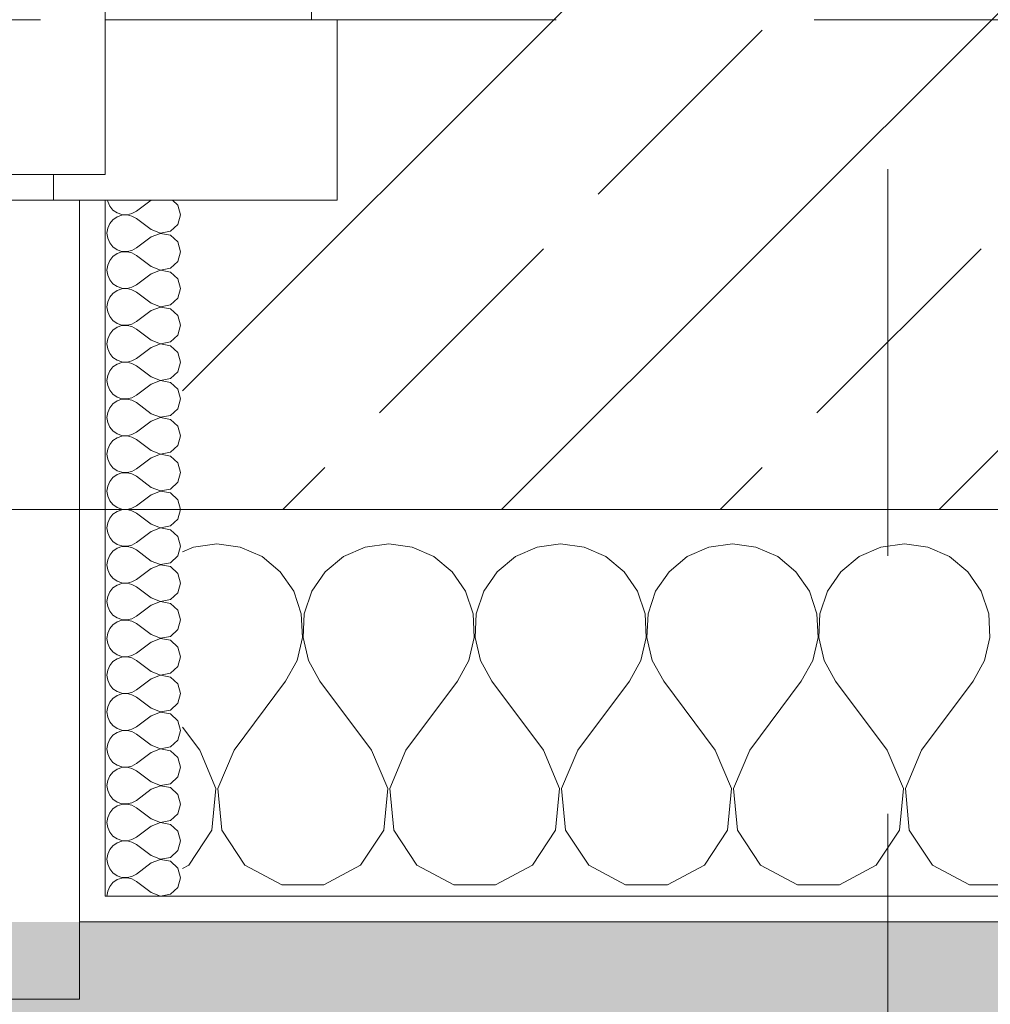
# Model space of a CAD drawing. Header units: metres. Extents: x -3.6 to 90.7, y -11.1 to 18.
# Tile 397 of 656: x 46.657 to 47.033, y -0.187 to 0.195. Entities that reach past the tile are written whole.
import ezdxf

# ---------------------------------------------------------------- set-up
doc = ezdxf.new("R2010")
doc.units = ezdxf.units.M
doc.header["$MEASUREMENT"] = 0
for name, pattern in [('Schnittlinie', [0.3, 0.15, -0.075, 0, -0.075]), ('Strichlinie eng', [0.115, 0.075, -0.04]), ('Untersicht', [0.1, 0.075, -0.025])]:
    doc.linetypes.add(name, pattern=pattern)
for name, color, linetype in [('152 - Bemaßung_ Beschriftung.Ausbau', 7, 'Continuous'), ('203 - Marker.Schnitt - Ausbaudetail SA', 7, 'Continuous'), ('302 - Elemente.Schraffur', 7, 'Continuous'), ('603 - Struktur.Bodenplatte_ Decke Roh', 7, 'Continuous'), ('604 - Struktur.Wand Aussen', 7, 'Continuous'), ('Neubau_653 - Abdeckung.TB Verkofferung', 7, 'Continuous')]:
    doc.layers.add(name, color=color, linetype=linetype)
doc.styles.add('ERSTELLTER_STIL_2', font='txt')
doc.dimstyles.new('ERSTELLTER_STIL__1', dxfattribs={"dimtxt": 0.1, "dimasz": 0.0532, "dimexe": 0.18, "dimexo": 0.0625, "dimgap": 0, "dimtad": 1, "dimzin": 0, "dimdsep": 46, "dimtxsty": 'ERSTELLTER_STIL_2', "dimblk": 'ARROWHEAD_2', "dimblk1": 'ARROWHEAD_2', "dimblk2": 'ARROWHEAD_2', "dimcen": 0.09, "dimse1": 1, "dimse2": 1, "dimclrd": 7, "dimclre": 7, "dimclrt": 7, "dimazin": 0, "dimtfac": 1, "dimtdec": 4, "dimtmove": 0, "dimatfit": 3, "dimfxl": 1, "dimtolj": 1, "dimtzin": 0, "dimarcsym": 0})
doc.dimstyles.new('ERSTELLTER_STIL__2', dxfattribs={"dimtxt": 0.1, "dimasz": 0.0532, "dimexe": 0.18, "dimexo": 0.0625, "dimgap": 0, "dimtad": 1, "dimzin": 0, "dimdsep": 46, "dimtxsty": 'ERSTELLTER_STIL_2', "dimblk": 'ARROWHEAD_2', "dimblk1": 'ARROWHEAD_2', "dimblk2": 'ARROWHEAD_2', "dimcen": 0.09, "dimse1": 1, "dimse2": 1, "dimclrd": 7, "dimclre": 7, "dimclrt": 7, "dimazin": 0, "dimtfac": 1, "dimtdec": 4, "dimtmove": 2, "dimatfit": 3, "dimfxl": 1, "dimtolj": 1, "dimtzin": 0, "dimarcsym": 0})
doc.dimstyles.new('ERSTELLTER_STIL__3', dxfattribs={"dimtxt": 0.1, "dimasz": 0.0532, "dimexe": 0.18, "dimexo": 0.0625, "dimgap": 0, "dimtad": 1, "dimtih": 1, "dimtoh": 1, "dimzin": 0, "dimdsep": 46, "dimtxsty": 'ERSTELLTER_STIL_2', "dimblk": 'ARROWHEAD_2', "dimblk1": 'ARROWHEAD_2', "dimblk2": 'ARROWHEAD_2', "dimcen": 0.09, "dimse1": 1, "dimse2": 1, "dimclrd": 7, "dimclre": 7, "dimclrt": 7, "dimazin": 0, "dimtfac": 1, "dimtdec": 4, "dimtmove": 0, "dimatfit": 3, "dimfxl": 1, "dimtolj": 1, "dimtzin": 0, "dimarcsym": 0})
pattern_1 = [(0, (0, 0), (0, 0.08660254), [0, -0.05]), (0, (0.025, 0.0433), (0, 0.08660254), [0, -0.05])]

# ---------------------------------------------------------------- blocks, each defined once
blk = doc.blocks.new('*X85')
at = {"layer": '604 - Struktur.Wand Aussen', "color": 7, "linetype": 'Continuous', "lineweight": 5}
for p, q in [((46.72422, -0.0096), (46.72, -0.01146)), ((46.73333, -0.00833), (46.72422, -0.0096)), ((46.74244, -0.0096), (46.73333, -0.00833)), ((46.75086, -0.01331), (46.74244, -0.0096)), ((46.79089, -0.0096), (46.78248, -0.01331)), ((46.8, -0.00833), (46.79089, -0.0096)), ((46.80911, -0.0096), (46.8, -0.00833)), ((46.81752, -0.01331), (46.80911, -0.0096)), ((46.85756, -0.0096), (46.84914, -0.01331)), ((46.86667, -0.00833), (46.85756, -0.0096)), ((46.87578, -0.0096), (46.86667, -0.00833)), ((46.88419, -0.01331), (46.87578, -0.0096)), ((46.92422, -0.0096), (46.91581, -0.01331)), ((46.93333, -0.00833), (46.92422, -0.0096)), ((46.94244, -0.0096), (46.93333, -0.00833)), ((46.95086, -0.01331), (46.94244, -0.0096)), ((46.99089, -0.0096), (46.98248, -0.01331)), ((47, -0.00833), (46.99089, -0.0096)), ((47.00911, -0.0096), (47, -0.00833)), ((47.01752, -0.01331), (47.00911, -0.0096)), ((46.75794, -0.01918), (46.75086, -0.01331)), ((46.78248, -0.01331), (46.77539, -0.01918)), ((46.82461, -0.01918), (46.81752, -0.01331)), ((46.84914, -0.01331), (46.84206, -0.01918)), ((46.89127, -0.01918), (46.88419, -0.01331)), ((46.91581, -0.01331), (46.90873, -0.01918)), ((46.95794, -0.01918), (46.95086, -0.01331)), ((46.98248, -0.01331), (46.97539, -0.01918)), ((47.02461, -0.01918), (47.01752, -0.01331)), ((46.76315, -0.02676), (46.75794, -0.01918)), ((46.77539, -0.01918), (46.77019, -0.02676)), ((46.82981, -0.02676), (46.82461, -0.01918)), ((46.84206, -0.01918), (46.83685, -0.02676)), ((46.89648, -0.02676), (46.89127, -0.01918)), ((46.90873, -0.01918), (46.90352, -0.02676)), ((46.96315, -0.02676), (46.95794, -0.01918)), ((46.97539, -0.01918), (46.97019, -0.02676)), ((47.02981, -0.02676), (47.02461, -0.01918)), ((46.76609, -0.03547), (46.76315, -0.02676)), ((46.77019, -0.02676), (46.76725, -0.03547)), ((46.83275, -0.03547), (46.82981, -0.02676)), ((46.83685, -0.02676), (46.83391, -0.03547)), ((46.89942, -0.03547), (46.89648, -0.02676)), ((46.90352, -0.02676), (46.90058, -0.03547)), ((46.96609, -0.03547), (46.96315, -0.02676)), ((46.97019, -0.02676), (46.96725, -0.03547)), ((47.03275, -0.03547), (47.02981, -0.02676)), ((46.76653, -0.04466), (46.76609, -0.03547)), ((46.76725, -0.03547), (46.7668, -0.04466)), ((46.8332, -0.04466), (46.83275, -0.03547)), ((46.83391, -0.03547), (46.83347, -0.04466)), ((46.89987, -0.04466), (46.89942, -0.03547)), ((46.90058, -0.03547), (46.90013, -0.04466)), ((46.96653, -0.04466), (46.96609, -0.03547)), ((46.96725, -0.03547), (46.9668, -0.04466)), ((47.0332, -0.04466), (47.03275, -0.03547)), ((46.76445, -0.05362), (46.76653, -0.04466)), ((46.7668, -0.04466), (46.76888, -0.05362)), ((46.83112, -0.05362), (46.8332, -0.04466)), ((46.83347, -0.04466), (46.83555, -0.05362)), ((46.89778, -0.05362), (46.89987, -0.04466)), ((46.90013, -0.04466), (46.90222, -0.05362)), ((46.96445, -0.05362), (46.96653, -0.04466)), ((46.9668, -0.04466), (46.96888, -0.05362)), ((47.03112, -0.05362), (47.0332, -0.04466)), ((46.76, -0.06167), (46.76445, -0.05362)), ((46.76888, -0.05362), (46.77333, -0.06167)), ((46.82667, -0.06167), (46.83112, -0.05362)), ((46.83555, -0.05362), (46.84, -0.06167)), ((46.89333, -0.06167), (46.89778, -0.05362)), ((46.90222, -0.05362), (46.90667, -0.06167)), ((46.96, -0.06167), (46.96445, -0.05362)), ((46.96888, -0.05362), (46.97333, -0.06167)), ((47.02667, -0.06167), (47.03112, -0.05362)), ((46.74, -0.08833), (46.76, -0.06167)), ((46.79333, -0.08833), (46.77333, -0.06167)), ((46.80667, -0.08833), (46.82667, -0.06167)), ((46.86, -0.08833), (46.84, -0.06167)), ((46.87333, -0.08833), (46.89333, -0.06167)), ((46.92667, -0.08833), (46.90667, -0.06167)), ((46.94, -0.08833), (46.96, -0.06167)), ((46.99333, -0.08833), (46.97333, -0.06167)), ((47.00667, -0.08833), (47.02667, -0.06167)), ((46.72667, -0.08833), (46.72, -0.07944)), ((46.73295, -0.1033), (46.72667, -0.08833)), ((46.74, -0.08833), (46.73371, -0.1033)), ((46.79962, -0.1033), (46.79333, -0.08833)), ((46.80667, -0.08833), (46.80038, -0.1033)), ((46.86629, -0.1033), (46.86, -0.08833)), ((46.87333, -0.08833), (46.86705, -0.1033)), ((46.93295, -0.1033), (46.92667, -0.08833)), ((46.94, -0.08833), (46.93371, -0.1033)), ((46.99962, -0.1033), (46.99333, -0.08833)), ((47.00667, -0.08833), (47.00038, -0.1033)), ((46.73142, -0.11947), (46.73295, -0.1033)), ((46.73371, -0.1033), (46.73525, -0.11947)), ((46.79808, -0.11947), (46.79962, -0.1033)), ((46.80038, -0.1033), (46.80192, -0.11947)), ((46.86475, -0.11947), (46.86629, -0.1033)), ((46.86705, -0.1033), (46.86858, -0.11947)), ((46.93142, -0.11947), (46.93295, -0.1033)), ((46.93371, -0.1033), (46.93525, -0.11947)), ((46.99808, -0.11947), (46.99962, -0.1033)), ((47.00038, -0.1033), (47.00192, -0.11947)), ((46.72243, -0.13299), (46.73142, -0.11947)), ((46.73525, -0.11947), (46.74424, -0.13299)), ((46.7891, -0.13299), (46.79808, -0.11947)), ((46.80192, -0.11947), (46.8109, -0.13299)), ((46.85576, -0.13299), (46.86475, -0.11947)), ((46.86858, -0.11947), (46.87757, -0.13299)), ((46.92243, -0.13299), (46.93142, -0.11947)), ((46.93525, -0.11947), (46.94424, -0.13299)), ((46.9891, -0.13299), (46.99808, -0.11947)), ((47.00192, -0.11947), (47.0109, -0.13299)), ((46.72, -0.13429), (46.72243, -0.13299)), ((46.74424, -0.13299), (46.75855, -0.14066)), ((46.77479, -0.14066), (46.7891, -0.13299)), ((46.8109, -0.13299), (46.82521, -0.14066)), ((46.84145, -0.14066), (46.85576, -0.13299)), ((46.87757, -0.13299), (46.89188, -0.14066)), ((46.90812, -0.14066), (46.92243, -0.13299)), ((46.94424, -0.13299), (46.95855, -0.14066)), ((46.97479, -0.14066), (46.9891, -0.13299)), ((47.0109, -0.13299), (47.02521, -0.14066)), ((46.75855, -0.14066), (46.77479, -0.14066)), ((46.82521, -0.14066), (46.84145, -0.14066)), ((46.89188, -0.14066), (46.90812, -0.14066)), ((46.95855, -0.14066), (46.97479, -0.14066)), ((47.02521, -0.14066), (47.04145, -0.14066))]:
    blk.add_line(p, q, dxfattribs=at)
blk = doc.blocks.new('*X124')
at = {"layer": '604 - Struktur.Wand Aussen', "color": 7, "linetype": 'Continuous', "lineweight": 5}
for p, q in [((46.69091, 0.125), (46.69099, 0.12448)), ((46.69099, 0.12448), (46.69178, 0.12267)), ((46.69178, 0.12267), (46.69304, 0.12116)), ((46.70786, 0.125), (46.70214, 0.12071)), ((46.71822, 0.12304), (46.71608, 0.125)), ((46.71929, 0.11929), (46.71822, 0.12304)), ((46.69304, 0.12116), (46.69466, 0.12004)), ((46.69466, 0.11853), (46.69304, 0.11742)), ((46.69466, 0.12004), (46.69653, 0.11941)), ((46.69653, 0.11916), (46.69466, 0.11853)), ((46.69653, 0.11941), (46.6985, 0.11931)), ((46.6985, 0.11926), (46.69653, 0.11916)), ((46.6985, 0.11931), (46.70042, 0.11976)), ((46.70042, 0.11881), (46.6985, 0.11926)), ((46.70042, 0.11976), (46.70214, 0.12071)), ((46.70214, 0.11786), (46.70042, 0.11881)), ((46.71822, 0.11553), (46.71929, 0.11929)), ((46.69178, 0.1159), (46.69099, 0.11409)), ((46.69304, 0.11742), (46.69178, 0.1159)), ((46.70786, 0.11357), (46.70214, 0.11786)), ((46.71534, 0.1129), (46.71822, 0.11553)), ((46.69099, 0.11409), (46.69071, 0.11214)), ((46.69071, 0.11214), (46.69099, 0.11019)), ((46.70786, 0.11357), (46.7115, 0.11217)), ((46.7115, 0.11211), (46.70786, 0.11071)), ((46.7115, 0.11217), (46.71534, 0.1129)), ((46.71534, 0.11139), (46.7115, 0.11211)), ((46.71822, 0.10876), (46.71534, 0.11139)), ((46.69099, 0.11019), (46.69178, 0.10839)), ((46.69178, 0.10839), (46.69304, 0.10687)), ((46.70786, 0.11071), (46.70214, 0.10643)), ((46.71929, 0.105), (46.71822, 0.10876)), ((46.69304, 0.10687), (46.69466, 0.10575)), ((46.69466, 0.10425), (46.69304, 0.10313)), ((46.69466, 0.10575), (46.69653, 0.10512)), ((46.69653, 0.10488), (46.69466, 0.10425)), ((46.69653, 0.10512), (46.6985, 0.10503)), ((46.6985, 0.10497), (46.69653, 0.10488)), ((46.6985, 0.10503), (46.70042, 0.10547)), ((46.70042, 0.10453), (46.6985, 0.10497)), ((46.70042, 0.10547), (46.70214, 0.10643)), ((46.70214, 0.10357), (46.70042, 0.10453)), ((46.70786, 0.09929), (46.70214, 0.10357)), ((46.71822, 0.10124), (46.71929, 0.105)), ((46.69099, 0.09981), (46.69071, 0.09786)), ((46.69178, 0.10161), (46.69099, 0.09981)), ((46.69304, 0.10313), (46.69178, 0.10161)), ((46.71534, 0.09861), (46.71822, 0.10124)), ((46.69071, 0.09786), (46.69099, 0.09591)), ((46.69099, 0.09591), (46.69178, 0.0941)), ((46.70786, 0.09643), (46.70214, 0.09214)), ((46.70786, 0.09929), (46.7115, 0.09789)), ((46.7115, 0.09783), (46.70786, 0.09643)), ((46.7115, 0.09789), (46.71534, 0.09861)), ((46.71534, 0.0971), (46.7115, 0.09783)), ((46.71822, 0.09447), (46.71534, 0.0971)), ((46.69178, 0.0941), (46.69304, 0.09258)), ((46.69304, 0.09258), (46.69466, 0.09147)), ((46.70042, 0.09119), (46.70214, 0.09214)), ((46.71929, 0.09071), (46.71822, 0.09447)), ((46.69304, 0.08884), (46.69178, 0.08733)), ((46.69466, 0.08996), (46.69304, 0.08884)), ((46.69466, 0.09147), (46.69653, 0.09084)), ((46.69653, 0.09059), (46.69466, 0.08996)), ((46.69653, 0.09084), (46.6985, 0.09074)), ((46.6985, 0.09069), (46.69653, 0.09059)), ((46.6985, 0.09074), (46.70042, 0.09119)), ((46.70042, 0.09024), (46.6985, 0.09069)), ((46.70214, 0.08929), (46.70042, 0.09024)), ((46.70786, 0.085), (46.70214, 0.08929)), ((46.71822, 0.08696), (46.71929, 0.09071)), ((46.69099, 0.08552), (46.69071, 0.08357)), ((46.69178, 0.08733), (46.69099, 0.08552)), ((46.70786, 0.085), (46.7115, 0.0836)), ((46.7115, 0.0836), (46.71534, 0.08433)), ((46.71534, 0.08433), (46.71822, 0.08696)), ((46.69071, 0.08357), (46.69099, 0.08162)), ((46.69099, 0.08162), (46.69178, 0.07982)), ((46.70786, 0.08214), (46.70214, 0.07786)), ((46.7115, 0.08354), (46.70786, 0.08214)), ((46.71534, 0.08282), (46.7115, 0.08354)), ((46.71822, 0.08018), (46.71534, 0.08282)), ((46.69178, 0.07982), (46.69304, 0.0783)), ((46.69304, 0.0783), (46.69466, 0.07718)), ((46.69466, 0.07718), (46.69653, 0.07655)), ((46.69653, 0.07655), (46.6985, 0.07646)), ((46.6985, 0.0764), (46.69653, 0.0763)), ((46.6985, 0.07646), (46.70042, 0.0769)), ((46.70042, 0.07595), (46.6985, 0.0764)), ((46.70042, 0.0769), (46.70214, 0.07786)), ((46.71929, 0.07643), (46.71822, 0.08018)), ((46.71822, 0.07267), (46.71929, 0.07643)), ((46.69178, 0.07304), (46.69099, 0.07124)), ((46.69304, 0.07456), (46.69178, 0.07304)), ((46.69466, 0.07567), (46.69304, 0.07456)), ((46.69653, 0.0763), (46.69466, 0.07567)), ((46.70214, 0.075), (46.70042, 0.07595)), ((46.70786, 0.07071), (46.70214, 0.075)), ((46.71534, 0.07004), (46.71822, 0.07267)), ((46.69099, 0.07124), (46.69071, 0.06929)), ((46.69071, 0.06929), (46.69099, 0.06733)), ((46.70786, 0.07071), (46.7115, 0.06931)), ((46.7115, 0.06926), (46.70786, 0.06786)), ((46.7115, 0.06931), (46.71534, 0.07004)), ((46.71534, 0.06853), (46.7115, 0.06926)), ((46.69099, 0.06733), (46.69178, 0.06553)), ((46.69178, 0.06553), (46.69304, 0.06401)), ((46.70786, 0.06786), (46.70214, 0.06357)), ((46.71822, 0.0659), (46.71534, 0.06853)), ((46.71929, 0.06214), (46.71822, 0.0659)), ((46.69304, 0.06401), (46.69466, 0.0629)), ((46.69466, 0.06139), (46.69304, 0.06027)), ((46.69466, 0.0629), (46.69653, 0.06227)), ((46.69653, 0.06202), (46.69466, 0.06139)), ((46.69653, 0.06227), (46.6985, 0.06217)), ((46.6985, 0.06211), (46.69653, 0.06202)), ((46.6985, 0.06217), (46.70042, 0.06262)), ((46.70042, 0.06167), (46.6985, 0.06211)), ((46.70042, 0.06262), (46.70214, 0.06357)), ((46.70214, 0.06071), (46.70042, 0.06167)), ((46.71822, 0.05839), (46.71929, 0.06214)), ((46.69178, 0.05876), (46.69099, 0.05695)), ((46.69304, 0.06027), (46.69178, 0.05876)), ((46.70786, 0.05643), (46.70214, 0.06071)), ((46.71534, 0.05575), (46.71822, 0.05839)), ((46.69099, 0.05695), (46.69071, 0.055)), ((46.69071, 0.055), (46.69099, 0.05305)), ((46.70786, 0.05357), (46.70214, 0.04929)), ((46.70786, 0.05643), (46.7115, 0.05503)), ((46.7115, 0.05497), (46.70786, 0.05357)), ((46.7115, 0.05503), (46.71534, 0.05575)), ((46.71534, 0.05425), (46.7115, 0.05497)), ((46.71822, 0.05161), (46.71534, 0.05425)), ((46.69099, 0.05305), (46.69178, 0.05124)), ((46.69178, 0.05124), (46.69304, 0.04973)), ((46.69304, 0.04973), (46.69466, 0.04861)), ((46.71929, 0.04786), (46.71822, 0.05161)), ((46.69304, 0.04599), (46.69178, 0.04447)), ((46.69466, 0.0471), (46.69304, 0.04599)), ((46.69466, 0.04861), (46.69653, 0.04798)), ((46.69653, 0.04773), (46.69466, 0.0471)), ((46.69653, 0.04798), (46.6985, 0.04789)), ((46.6985, 0.04783), (46.69653, 0.04773)), ((46.6985, 0.04789), (46.70042, 0.04833)), ((46.70042, 0.04738), (46.6985, 0.04783)), ((46.70042, 0.04833), (46.70214, 0.04929)), ((46.70214, 0.04643), (46.70042, 0.04738)), ((46.70786, 0.04214), (46.70214, 0.04643)), ((46.71822, 0.0441), (46.71929, 0.04786)), ((46.69099, 0.04267), (46.69071, 0.04071)), ((46.69178, 0.04447), (46.69099, 0.04267)), ((46.70786, 0.04214), (46.7115, 0.04074)), ((46.71534, 0.04147), (46.71822, 0.0441)), ((46.69071, 0.04071), (46.69099, 0.03876)), ((46.69099, 0.03876), (46.69178, 0.03696)), ((46.70786, 0.03929), (46.70214, 0.035)), ((46.7115, 0.04069), (46.70786, 0.03929)), ((46.7115, 0.04074), (46.71534, 0.04147)), ((46.71534, 0.03996), (46.7115, 0.04069)), ((46.71822, 0.03733), (46.71534, 0.03996)), ((46.69178, 0.03696), (46.69304, 0.03544)), ((46.69304, 0.03544), (46.69466, 0.03433)), ((46.70042, 0.03405), (46.70214, 0.035)), ((46.71929, 0.03357), (46.71822, 0.03733)), ((46.69304, 0.0317), (46.69178, 0.03018)), ((46.69466, 0.03282), (46.69304, 0.0317)), ((46.69466, 0.03433), (46.69653, 0.0337)), ((46.69653, 0.03345), (46.69466, 0.03282)), ((46.69653, 0.0337), (46.6985, 0.0336)), ((46.6985, 0.03354), (46.69653, 0.03345)), ((46.6985, 0.0336), (46.70042, 0.03405)), ((46.70042, 0.0331), (46.6985, 0.03354)), ((46.70214, 0.03214), (46.70042, 0.0331)), ((46.70786, 0.02786), (46.70214, 0.03214)), ((46.71822, 0.02982), (46.71929, 0.03357)), ((46.69099, 0.02838), (46.69071, 0.02643)), ((46.69178, 0.03018), (46.69099, 0.02838)), ((46.70786, 0.02786), (46.7115, 0.02646)), ((46.7115, 0.02646), (46.71534, 0.02718)), ((46.71534, 0.02718), (46.71822, 0.02982)), ((46.69071, 0.02643), (46.69099, 0.02448)), ((46.69099, 0.02448), (46.69178, 0.02267)), ((46.70786, 0.025), (46.70214, 0.02071)), ((46.7115, 0.0264), (46.70786, 0.025)), ((46.71534, 0.02567), (46.7115, 0.0264)), ((46.71822, 0.02304), (46.71534, 0.02567)), ((46.71929, 0.01929), (46.71822, 0.02304)), ((46.69178, 0.02267), (46.69304, 0.02116)), ((46.69304, 0.02116), (46.69466, 0.02004)), ((46.69466, 0.02004), (46.69653, 0.01941)), ((46.69653, 0.01916), (46.69466, 0.01853)), ((46.69653, 0.01941), (46.6985, 0.01931)), ((46.6985, 0.01926), (46.69653, 0.01916)), ((46.6985, 0.01931), (46.70042, 0.01976)), ((46.70042, 0.01881), (46.6985, 0.01926)), ((46.70042, 0.01976), (46.70214, 0.02071)), ((46.71822, 0.01553), (46.71929, 0.01929)), ((46.69178, 0.0159), (46.69099, 0.01409)), ((46.69304, 0.01742), (46.69178, 0.0159)), ((46.69466, 0.01853), (46.69304, 0.01742)), ((46.70214, 0.01786), (46.70042, 0.01881)), ((46.70786, 0.01357), (46.70214, 0.01786)), ((46.71534, 0.0129), (46.71822, 0.01553)), ((46.69099, 0.01409), (46.69071, 0.01214)), ((46.69071, 0.01214), (46.69099, 0.01019)), ((46.70786, 0.01357), (46.7115, 0.01217)), ((46.7115, 0.01211), (46.70786, 0.01071)), ((46.7115, 0.01217), (46.71534, 0.0129)), ((46.71534, 0.01139), (46.7115, 0.01211)), ((46.69099, 0.01019), (46.69178, 0.00839)), ((46.69178, 0.00839), (46.69304, 0.00687)), ((46.70786, 0.01071), (46.70214, 0.00643)), ((46.71822, 0.00876), (46.71534, 0.01139)), ((46.71929, 0.005), (46.71822, 0.00876)), ((46.69304, 0.00687), (46.69466, 0.00575)), ((46.69466, 0.00425), (46.69304, 0.00313)), ((46.69466, 0.00575), (46.69653, 0.00512)), ((46.69653, 0.00488), (46.69466, 0.00425)), ((46.69653, 0.00512), (46.6985, 0.00503)), ((46.6985, 0.00497), (46.69653, 0.00488)), ((46.6985, 0.00503), (46.70042, 0.00547)), ((46.70042, 0.00453), (46.6985, 0.00497)), ((46.70042, 0.00547), (46.70214, 0.00643)), ((46.70214, 0.00357), (46.70042, 0.00453)), ((46.71822, 0.00124), (46.71929, 0.005)), ((46.69178, 0.00161), (46.69099, -0.00019)), ((46.69304, 0.00313), (46.69178, 0.00161)), ((46.70786, -0.00071), (46.70214, 0.00357)), ((46.71534, -0.00139), (46.71822, 0.00124)), ((46.69099, -0.00019), (46.69071, -0.00214)), ((46.69071, -0.00214), (46.69099, -0.00409)), ((46.70786, -0.00357), (46.70214, -0.00786)), ((46.70786, -0.00071), (46.7115, -0.00211)), ((46.7115, -0.00217), (46.70786, -0.00357)), ((46.7115, -0.00211), (46.71534, -0.00139)), ((46.71534, -0.0029), (46.7115, -0.00217)), ((46.71822, -0.00553), (46.71534, -0.0029)), ((46.69099, -0.00409), (46.69178, -0.0059)), ((46.69178, -0.0059), (46.69304, -0.00742)), ((46.69304, -0.00742), (46.69466, -0.00853)), ((46.71929, -0.00929), (46.71822, -0.00553)), ((46.69304, -0.01116), (46.69178, -0.01267)), ((46.69466, -0.01004), (46.69304, -0.01116)), ((46.69466, -0.00853), (46.69653, -0.00916)), ((46.69653, -0.00941), (46.69466, -0.01004)), ((46.69653, -0.00916), (46.6985, -0.00926)), ((46.6985, -0.00931), (46.69653, -0.00941)), ((46.6985, -0.00926), (46.70042, -0.00881)), ((46.70042, -0.00976), (46.6985, -0.00931)), ((46.70042, -0.00881), (46.70214, -0.00786)), ((46.70214, -0.01071), (46.70042, -0.00976)), ((46.70786, -0.015), (46.70214, -0.01071)), ((46.71822, -0.01304), (46.71929, -0.00929)), ((46.69099, -0.01448), (46.69071, -0.01643)), ((46.69178, -0.01267), (46.69099, -0.01448)), ((46.70786, -0.015), (46.7115, -0.0164)), ((46.71534, -0.01567), (46.71822, -0.01304)), ((46.69071, -0.01643), (46.69099, -0.01838)), ((46.69099, -0.01838), (46.69178, -0.02018)), ((46.70786, -0.01786), (46.70214, -0.02214)), ((46.7115, -0.01646), (46.70786, -0.01786)), ((46.7115, -0.0164), (46.71534, -0.01567)), ((46.71534, -0.01718), (46.7115, -0.01646)), ((46.71822, -0.01982), (46.71534, -0.01718)), ((46.69178, -0.02018), (46.69304, -0.0217)), ((46.69304, -0.0217), (46.69466, -0.02282)), ((46.69466, -0.02282), (46.69653, -0.02345)), ((46.70042, -0.0231), (46.70214, -0.02214)), ((46.71929, -0.02357), (46.71822, -0.01982)), ((46.69304, -0.02544), (46.69178, -0.02696)), ((46.69466, -0.02433), (46.69304, -0.02544)), ((46.69653, -0.0237), (46.69466, -0.02433)), ((46.69653, -0.02345), (46.6985, -0.02354)), ((46.6985, -0.0236), (46.69653, -0.0237)), ((46.6985, -0.02354), (46.70042, -0.0231)), ((46.70042, -0.02405), (46.6985, -0.0236)), ((46.70214, -0.025), (46.70042, -0.02405)), ((46.70786, -0.02929), (46.70214, -0.025)), ((46.71822, -0.02733), (46.71929, -0.02357)), ((46.69099, -0.02876), (46.69071, -0.03071)), ((46.69178, -0.02696), (46.69099, -0.02876)), ((46.70786, -0.02929), (46.7115, -0.03069)), ((46.7115, -0.03069), (46.71534, -0.02996)), ((46.71534, -0.02996), (46.71822, -0.02733)), ((46.69071, -0.03071), (46.69099, -0.03267)), ((46.69099, -0.03267), (46.69178, -0.03447)), ((46.70786, -0.03214), (46.70214, -0.03643)), ((46.7115, -0.03074), (46.70786, -0.03214)), ((46.71534, -0.03147), (46.7115, -0.03074)), ((46.71822, -0.0341), (46.71534, -0.03147)), ((46.71929, -0.03786), (46.71822, -0.0341)), ((46.69178, -0.03447), (46.69304, -0.03599)), ((46.69304, -0.03599), (46.69466, -0.0371)), ((46.69466, -0.0371), (46.69653, -0.03773)), ((46.69653, -0.03798), (46.69466, -0.03861)), ((46.69653, -0.03773), (46.6985, -0.03783)), ((46.6985, -0.03789), (46.69653, -0.03798)), ((46.6985, -0.03783), (46.70042, -0.03738)), ((46.70042, -0.03833), (46.6985, -0.03789)), ((46.70042, -0.03738), (46.70214, -0.03643)), ((46.71822, -0.04161), (46.71929, -0.03786)), ((46.69178, -0.04124), (46.69099, -0.04305)), ((46.69304, -0.03973), (46.69178, -0.04124)), ((46.69466, -0.03861), (46.69304, -0.03973)), ((46.70214, -0.03929), (46.70042, -0.03833)), ((46.70786, -0.04357), (46.70214, -0.03929)), ((46.71534, -0.04425), (46.71822, -0.04161)), ((46.69099, -0.04305), (46.69071, -0.045)), ((46.69071, -0.045), (46.69099, -0.04695)), ((46.70786, -0.04357), (46.7115, -0.04497)), ((46.7115, -0.04503), (46.70786, -0.04643)), ((46.7115, -0.04497), (46.71534, -0.04425)), ((46.71534, -0.04575), (46.7115, -0.04503)), ((46.71822, -0.04839), (46.71534, -0.04575)), ((46.69099, -0.04695), (46.69178, -0.04876)), ((46.69178, -0.04876), (46.69304, -0.05027)), ((46.70786, -0.04643), (46.70214, -0.05071)), ((46.71929, -0.05214), (46.71822, -0.04839)), ((46.69304, -0.05027), (46.69466, -0.05139)), ((46.69466, -0.0529), (46.69304, -0.05401)), ((46.69466, -0.05139), (46.69653, -0.05202)), ((46.69653, -0.05227), (46.69466, -0.0529)), ((46.69653, -0.05202), (46.6985, -0.05211)), ((46.6985, -0.05217), (46.69653, -0.05227)), ((46.6985, -0.05211), (46.70042, -0.05167)), ((46.70042, -0.05262), (46.6985, -0.05217)), ((46.70042, -0.05167), (46.70214, -0.05071)), ((46.70214, -0.05357), (46.70042, -0.05262)), ((46.71822, -0.0559), (46.71929, -0.05214)), ((46.69178, -0.05553), (46.69099, -0.05733)), ((46.69304, -0.05401), (46.69178, -0.05553)), ((46.70786, -0.05786), (46.70214, -0.05357)), ((46.71534, -0.05853), (46.71822, -0.0559)), ((46.69099, -0.05733), (46.69071, -0.05929)), ((46.69071, -0.05929), (46.69099, -0.06124)), ((46.70786, -0.06071), (46.70214, -0.065)), ((46.70786, -0.05786), (46.7115, -0.05926)), ((46.7115, -0.05931), (46.70786, -0.06071)), ((46.7115, -0.05926), (46.71534, -0.05853)), ((46.71534, -0.06004), (46.7115, -0.05931)), ((46.71822, -0.06267), (46.71534, -0.06004)), ((46.69099, -0.06124), (46.69178, -0.06304)), ((46.69178, -0.06304), (46.69304, -0.06456)), ((46.69304, -0.06456), (46.69466, -0.06567)), ((46.71929, -0.06643), (46.71822, -0.06267)), ((46.69304, -0.0683), (46.69178, -0.06982)), ((46.69466, -0.06718), (46.69304, -0.0683)), ((46.69466, -0.06567), (46.69653, -0.0663)), ((46.69653, -0.06655), (46.69466, -0.06718)), ((46.69653, -0.0663), (46.6985, -0.0664)), ((46.6985, -0.06646), (46.69653, -0.06655)), ((46.6985, -0.0664), (46.70042, -0.06595)), ((46.70042, -0.0669), (46.6985, -0.06646)), ((46.70042, -0.06595), (46.70214, -0.065)), ((46.70214, -0.06786), (46.70042, -0.0669)), ((46.70786, -0.07214), (46.70214, -0.06786)), ((46.71822, -0.07018), (46.71929, -0.06643)), ((46.69099, -0.07162), (46.69071, -0.07357)), ((46.69178, -0.06982), (46.69099, -0.07162)), ((46.70786, -0.07214), (46.7115, -0.07354)), ((46.71534, -0.07282), (46.71822, -0.07018)), ((46.69071, -0.07357), (46.69099, -0.07552)), ((46.69099, -0.07552), (46.69178, -0.07733)), ((46.70786, -0.075), (46.70214, -0.07929)), ((46.7115, -0.0736), (46.70786, -0.075)), ((46.7115, -0.07354), (46.71534, -0.07282)), ((46.71534, -0.07433), (46.7115, -0.0736)), ((46.71822, -0.07696), (46.71534, -0.07433)), ((46.69178, -0.07733), (46.69304, -0.07884)), ((46.69304, -0.07884), (46.69466, -0.07996)), ((46.69466, -0.07996), (46.69653, -0.08059)), ((46.70042, -0.08024), (46.70214, -0.07929)), ((46.71929, -0.08071), (46.71822, -0.07696)), ((46.69304, -0.08258), (46.69178, -0.0841)), ((46.69466, -0.08147), (46.69304, -0.08258)), ((46.69653, -0.08084), (46.69466, -0.08147)), ((46.69653, -0.08059), (46.6985, -0.08069)), ((46.6985, -0.08074), (46.69653, -0.08084)), ((46.6985, -0.08069), (46.70042, -0.08024)), ((46.70042, -0.08119), (46.6985, -0.08074)), ((46.70214, -0.08214), (46.70042, -0.08119)), ((46.70786, -0.08643), (46.70214, -0.08214)), ((46.71822, -0.08447), (46.71929, -0.08071)), ((46.69099, -0.08591), (46.69071, -0.08786)), ((46.69178, -0.0841), (46.69099, -0.08591)), ((46.70786, -0.08643), (46.7115, -0.08783)), ((46.7115, -0.08783), (46.71534, -0.0871)), ((46.71534, -0.0871), (46.71822, -0.08447)), ((46.69071, -0.08786), (46.69099, -0.08981)), ((46.69099, -0.08981), (46.69178, -0.09161)), ((46.69178, -0.09161), (46.69304, -0.09313)), ((46.70786, -0.08929), (46.70214, -0.09357)), ((46.7115, -0.08789), (46.70786, -0.08929)), ((46.71534, -0.08861), (46.7115, -0.08789)), ((46.71822, -0.09124), (46.71534, -0.08861)), ((46.71929, -0.095), (46.71822, -0.09124)), ((46.69304, -0.09313), (46.69466, -0.09425)), ((46.69466, -0.09425), (46.69653, -0.09488)), ((46.69653, -0.09512), (46.69466, -0.09575)), ((46.69653, -0.09488), (46.6985, -0.09497)), ((46.6985, -0.09503), (46.69653, -0.09512)), ((46.6985, -0.09497), (46.70042, -0.09453)), ((46.70042, -0.09547), (46.6985, -0.09503)), ((46.70042, -0.09453), (46.70214, -0.09357)), ((46.70214, -0.09643), (46.70042, -0.09547)), ((46.71822, -0.09876), (46.71929, -0.095)), ((46.69178, -0.09839), (46.69099, -0.10019)), ((46.69304, -0.09687), (46.69178, -0.09839)), ((46.69466, -0.09575), (46.69304, -0.09687)), ((46.70786, -0.10071), (46.70214, -0.09643)), ((46.71534, -0.10139), (46.71822, -0.09876)), ((46.69099, -0.10019), (46.69071, -0.10214)), ((46.69071, -0.10214), (46.69099, -0.10409)), ((46.70786, -0.10071), (46.7115, -0.10211)), ((46.7115, -0.10217), (46.70786, -0.10357)), ((46.7115, -0.10211), (46.71534, -0.10139)), ((46.71534, -0.1029), (46.7115, -0.10217)), ((46.71822, -0.10553), (46.71534, -0.1029)), ((46.69099, -0.10409), (46.69178, -0.1059)), ((46.69178, -0.1059), (46.69304, -0.10742)), ((46.70786, -0.10357), (46.70214, -0.10786)), ((46.71929, -0.10929), (46.71822, -0.10553)), ((46.69304, -0.10742), (46.69466, -0.10853)), ((46.69466, -0.11004), (46.69304, -0.11116)), ((46.69466, -0.10853), (46.69653, -0.10916)), ((46.69653, -0.10941), (46.69466, -0.11004)), ((46.69653, -0.10916), (46.6985, -0.10926)), ((46.6985, -0.10931), (46.69653, -0.10941)), ((46.6985, -0.10926), (46.70042, -0.10881)), ((46.70042, -0.10976), (46.6985, -0.10931)), ((46.70042, -0.10881), (46.70214, -0.10786)), ((46.70214, -0.11071), (46.70042, -0.10976)), ((46.70786, -0.115), (46.70214, -0.11071)), ((46.71822, -0.11304), (46.71929, -0.10929)), ((46.69099, -0.11448), (46.69071, -0.11643)), ((46.69178, -0.11267), (46.69099, -0.11448)), ((46.69304, -0.11116), (46.69178, -0.11267)), ((46.71534, -0.11567), (46.71822, -0.11304)), ((46.69071, -0.11643), (46.69099, -0.11838)), ((46.69099, -0.11838), (46.69178, -0.12018)), ((46.70786, -0.11786), (46.70214, -0.12214)), ((46.70786, -0.115), (46.7115, -0.1164)), ((46.7115, -0.11646), (46.70786, -0.11786)), ((46.7115, -0.1164), (46.71534, -0.11567)), ((46.71534, -0.11718), (46.7115, -0.11646)), ((46.71822, -0.11982), (46.71534, -0.11718)), ((46.69178, -0.12018), (46.69304, -0.1217)), ((46.69304, -0.1217), (46.69466, -0.12282)), ((46.70042, -0.1231), (46.70214, -0.12214)), ((46.71929, -0.12357), (46.71822, -0.11982)), ((46.69304, -0.12544), (46.69178, -0.12696)), ((46.69466, -0.12433), (46.69304, -0.12544)), ((46.69466, -0.12282), (46.69653, -0.12345)), ((46.69653, -0.1237), (46.69466, -0.12433)), ((46.69653, -0.12345), (46.6985, -0.12354)), ((46.6985, -0.1236), (46.69653, -0.1237)), ((46.6985, -0.12354), (46.70042, -0.1231)), ((46.70042, -0.12405), (46.6985, -0.1236)), ((46.70214, -0.125), (46.70042, -0.12405)), ((46.70786, -0.12929), (46.70214, -0.125)), ((46.71822, -0.12733), (46.71929, -0.12357)), ((46.69099, -0.12876), (46.69071, -0.13071)), ((46.69178, -0.12696), (46.69099, -0.12876)), ((46.70786, -0.12929), (46.7115, -0.13069)), ((46.71534, -0.12996), (46.71822, -0.12733)), ((46.69071, -0.13071), (46.69099, -0.13267)), ((46.69099, -0.13267), (46.69178, -0.13447)), ((46.70786, -0.13214), (46.70214, -0.13643)), ((46.7115, -0.13074), (46.70786, -0.13214)), ((46.7115, -0.13069), (46.71534, -0.12996)), ((46.71534, -0.13147), (46.7115, -0.13074)), ((46.71822, -0.1341), (46.71534, -0.13147)), ((46.69178, -0.13447), (46.69304, -0.13599)), ((46.69304, -0.13599), (46.69466, -0.1371)), ((46.69466, -0.1371), (46.69653, -0.13773)), ((46.6985, -0.13783), (46.70042, -0.13738)), ((46.70042, -0.13738), (46.70214, -0.13643)), ((46.71929, -0.13786), (46.71822, -0.1341)), ((46.69178, -0.14124), (46.69099, -0.14305)), ((46.69304, -0.13973), (46.69178, -0.14124)), ((46.69466, -0.13861), (46.69304, -0.13973)), ((46.69653, -0.13798), (46.69466, -0.13861)), ((46.69653, -0.13773), (46.6985, -0.13783)), ((46.6985, -0.13789), (46.69653, -0.13798)), ((46.70042, -0.13833), (46.6985, -0.13789)), ((46.70214, -0.13929), (46.70042, -0.13833)), ((46.70786, -0.14357), (46.70214, -0.13929)), ((46.71822, -0.14161), (46.71929, -0.13786)), ((46.69099, -0.14305), (46.69071, -0.145)), ((46.70786, -0.14357), (46.7115, -0.14497)), ((46.7115, -0.14497), (46.71534, -0.14425)), ((46.71534, -0.14425), (46.71822, -0.14161))]:
    blk.add_line(p, q, dxfattribs=at)
blk = doc.blocks.new('*D352')
at = {"layer": '152 - Bemaßung_ Beschriftung.Ausbau', "color": 7, "linetype": 'Continuous', "lineweight": 5}
for p, q in [((-1.71, 0.02521), (-1.64, -0.01521)), ((-1.675, -0.145), (-1.675, 0.005)), ((-1.71, -0.12479), (-1.64, -0.16521)), ((-1.6225, -0.145), (-1.7275, -0.145)), ((-1.675, -0.17923), (-1.675, -0.145))]:
    blk.add_line(p, q, dxfattribs=at)
at = {"layer": '152 - Bemaßung_ Beschriftung.Ausbau', "color": 7, "lineweight": 5, "insert": (-1.68664, -0.14589), "char_height": 0.1, "attachment_point": 7, "rotation": 90, "style": 'ERSTELLTER_STIL_2'}
blk.add_mtext('\\A1;{\\pql;\\fArial|b0|i0|c0|p38;15}', dxfattribs=at)
blk = doc.blocks.new('ARROWHEAD_2')
at = {"color": 0, "linetype": 'Continuous', "lineweight": 0}
for p, q in [((-0.3781, -0.655), (0.3781, 0.655)), ((0, 0), (-1, 0))]:
    blk.add_line(p, q, dxfattribs=at)
blk = doc.blocks.new('*D353')
at = {"layer": '152 - Bemaßung_ Beschriftung.Ausbau', "color": 7, "linetype": 'Continuous', "lineweight": 5}
for p, q in [((-1.71, 0.02521), (-1.64, -0.01521)), ((-1.675, -0.145), (-1.675, 0.005))]:
    blk.add_line(p, q, dxfattribs=at)
blk = doc.blocks.new('*D362')
at = {"layer": '152 - Bemaßung_ Beschriftung.Ausbau', "color": 7, "linetype": 'Continuous', "lineweight": 5}
for p, q in [((-2.21, 0.02521), (-2.14, -0.01521)), ((-2.175, -0.145), (-2.175, 0.005)), ((-2.21, -0.12479), (-2.14, -0.16521)), ((-2.1225, -0.145), (-2.2275, -0.145)), ((-2.175, -0.17923), (-2.175, -0.145))]:
    blk.add_line(p, q, dxfattribs=at)
at = {"layer": '152 - Bemaßung_ Beschriftung.Ausbau', "color": 7, "lineweight": 5, "insert": (-2.1845, -0.14511), "char_height": 0.1, "attachment_point": 7, "rotation": 90, "style": 'ERSTELLTER_STIL_2'}
blk.add_mtext('\\A1;{\\pql;\\fArial|b0|i0|c0|p38;15}', dxfattribs=at)
blk = doc.blocks.new('*D363')
at = {"layer": '152 - Bemaßung_ Beschriftung.Ausbau', "color": 7, "linetype": 'Continuous', "lineweight": 5}
for p, q in [((-2.21, 0.27019), (-2.14, 0.22978)), ((-2.14, 0.22479), (-2.21, 0.26521)), ((-2.1225, 0.245), (-2.2275, 0.245)), ((-2.175, 0.005), (-2.175, 0.245)), ((-2.21, 0.02521), (-2.14, -0.01521)), ((-2.1225, 0.005), (-2.2275, 0.005)), ((-2.175, -0.145), (-2.175, 0.005))]:
    blk.add_line(p, q, dxfattribs=at)
at = {"layer": '152 - Bemaßung_ Beschriftung.Ausbau', "color": 7, "lineweight": 5, "insert": (-2.195, 0.04911), "char_height": 0.1, "attachment_point": 7, "rotation": 90, "style": 'ERSTELLTER_STIL_2'}
blk.add_mtext('\\A1;{\\pql;\\fArial|b0|i0|c0|p38;24}', dxfattribs=at)
blk = doc.blocks.new('*D404')
at = {"layer": '152 - Bemaßung_ Beschriftung.Ausbau', "color": 7, "linetype": 'Continuous', "lineweight": 5}
for p, q in [((44.38, -4.1125), (44.38, -4.0075)), ((46.78, -4.1125), (46.78, -4.0075)), ((44.40021, -4.025), (44.35979, -4.095)), ((46.80021, -4.025), (46.75979, -4.095)), ((44.38, -4.06), (46.78, -4.06))]:
    blk.add_line(p, q, dxfattribs=at)
at = {"layer": '152 - Bemaßung_ Beschriftung.Ausbau', "color": 7, "lineweight": 5, "char_height": 0.1, "attachment_point": 7, "style": 'ERSTELLTER_STIL_2'}
for s, insert in [('\\A1;{\\pql;\\fArial|b0|i0|c0|p38;2,40}', (45.44697, -4.04)), ('\\A1;{\\pql;\\fArial|b0|i0|c0|p38;2,01}', (45.44697, -4.18))]:
    blk.add_mtext(s, dxfattribs=dict(at, insert=insert))
blk = doc.blocks.new('*D405')
at = {"layer": '152 - Bemaßung_ Beschriftung.Ausbau', "color": 7, "linetype": 'Continuous', "lineweight": 5}
for p, q in [((46.78, -4.1125), (46.78, -4.0075)), ((47.93999, -4.1125), (47.93999, -4.0075)), ((46.80021, -4.025), (46.75979, -4.095)), ((47.9602, -4.025), (47.91978, -4.095)), ((46.78, -4.06), (47.93999, -4.06))]:
    blk.add_line(p, q, dxfattribs=at)
at = {"layer": '152 - Bemaßung_ Beschriftung.Ausbau', "color": 7, "lineweight": 5, "insert": (47.22697, -4.04), "char_height": 0.1, "attachment_point": 7, "style": 'ERSTELLTER_STIL_2'}
blk.add_mtext('\\A1;{\\pql;\\fArial|b0|i0|c0|p38;1,16}', dxfattribs=at)
blk = doc.blocks.new('*D441')
at = {"layer": '152 - Bemaßung_ Beschriftung.Ausbau', "color": 7, "linetype": 'Continuous', "lineweight": 5}
for p, q in [((43.9852, -4.525), (43.94478, -4.595)), ((47.29018, -4.525), (47.24977, -4.595)), ((43.96499, -4.56), (47.26998, -4.56))]:
    blk.add_line(p, q, dxfattribs=at)
at = {"layer": '152 - Bemaßung_ Beschriftung.Ausbau', "color": 7, "lineweight": 5, "char_height": 0.1, "attachment_point": 7, "style": 'ERSTELLTER_STIL_2'}
for s, insert in [('\\A1;{\\pql;\\fArial|b0|i0|c0|p38;3,30\\fArial|b0|i0|c0|p38;\\A1{\\H.66x;\\S5^  ;}}', (45.38352, -4.55941)), ('\\A1;{\\pql;\\fArial|b0|i0|c0|p38;14}', (47.09797, -4.54))]:
    blk.add_mtext(s, dxfattribs=dict(at, insert=insert))
blk = doc.blocks.new('*D442')
at = {"layer": '152 - Bemaßung_ Beschriftung.Ausbau', "color": 7, "linetype": 'Continuous', "lineweight": 5}
for p, q in [((47.26997, -4.6125), (47.26997, -4.5075)), ((47.40997, -4.6125), (47.40997, -4.5075)), ((47.29018, -4.525), (47.24977, -4.595)), ((47.43018, -4.525), (47.38977, -4.595)), ((43.96499, -4.56), (47.26997, -4.56)), ((47.26997, -4.56), (47.40997, -4.56))]:
    blk.add_line(p, q, dxfattribs=at)
blk = doc.blocks.new('*D481')
at = {"layer": '152 - Bemaßung_ Beschriftung.Ausbau', "color": 7, "linetype": 'Continuous', "lineweight": 5}
for p, q in [((43.87999, -5.1125), (43.87999, -5.0075)), ((47.17999, -5.1125), (47.17999, -5.0075)), ((43.9002, -5.025), (43.85978, -5.095)), ((47.2002, -5.025), (47.15978, -5.095)), ((43.87999, -5.06), (47.17999, -5.06))]:
    blk.add_line(p, q, dxfattribs=at)
at = {"layer": '152 - Bemaßung_ Beschriftung.Ausbau', "color": 7, "lineweight": 5, "insert": (45.39696, -5.04), "char_height": 0.1, "attachment_point": 7, "style": 'ERSTELLTER_STIL_2'}
blk.add_mtext('\\A1;{\\pql;\\fArial|b0|i0|c0|p38;3,30}', dxfattribs=at)
blk = doc.blocks.new('*D494')
at = {"layer": '152 - Bemaßung_ Beschriftung.Ausbau', "color": 7, "linetype": 'Continuous', "lineweight": 5}
for p, q in [((-0.165, -5.6125), (-0.165, -5.5075)), ((62.42503, -5.6125), (62.42503, -5.5075)), ((-0.14479, -5.525), (-0.18521, -5.595)), ((62.40482, -5.595), (62.44523, -5.525)), ((-0.19923, -5.56), (-0.165, -5.56)), ((-0.165, -5.56), (62.42503, -5.56)), ((62.42503, -5.56), (62.45926, -5.56))]:
    blk.add_line(p, q, dxfattribs=at)
at = {"layer": '152 - Bemaßung_ Beschriftung.Ausbau', "color": 7, "lineweight": 5, "insert": (30.95904, -5.54), "char_height": 0.1, "attachment_point": 7, "style": 'ERSTELLTER_STIL_2'}
blk.add_mtext('\\A1;{\\pql;\\fArial|b0|i0|c0|p38;62,59}', dxfattribs=at)

msp = doc.modelspace()

# ---------------------------------------------------------------- hatches: boundary and pattern name
at = {"layer": '302 - Elemente.Schraffur', "linetype": 'Continuous', "lineweight": 0, "true_color": 0x191919}
msp.add_hatch(color=250, dxfattribs=at).paths.add_polyline_path([(43.72998, -3.31), (55.22, -3.31), (55.22001, -0.155), (43.73, -0.155)])
at = {"layer": '604 - Struktur.Wand Aussen', "linetype": 'Continuous', "lineweight": 0, "true_color": 0x000000}
h = msp.add_hatch(dxfattribs=at)
h.set_pattern_fill('Beton__Stahlbeton_0001', color=18, style=0, pattern_type=2)
h.set_pattern_definition([(45, (0, 0), (-0.0848528, 0.0848528), []), (45, (-0.04243, 0.04243), (-0.0848528, 0.0848528), [0.09, -0.03])])
h.paths.add_polyline_path([(46.78, 0.125), (46.72, 0.125), (46.72, 0.005), (47.99999, 0.005), (47.99999, 0.125), (47.93999, 0.125), (47.93999, 0.195), (47.93999, 0.245), (46.78, 0.245), (46.78, 0.195)])
h = msp.add_hatch(dxfattribs=at)
h.set_pattern_fill('Verputz_0001', color=18, style=0, pattern_type=2)
h.set_pattern_definition(pattern_1)
h.paths.add_polyline_path([(46.69, -0.155), (46.69, 0.125), (46.68, 0.125), (46.68, -0.155)])
h = msp.add_hatch(dxfattribs=at)
h.set_pattern_fill('Verputz_0001', color=18, style=0, pattern_type=2)
h.set_pattern_definition(pattern_1)
h.paths.add_polyline_path([(46.69, -0.155), (48.02999, -0.155), (48.02999, -0.145), (46.69, -0.145)])

# ---------------------------------------------------------------- linework, layer by layer
at = {"layer": '203 - Marker.Schnitt - Ausbaudetail SA', "color": 7, "linetype": 'Schnittlinie', "lineweight": 13}
msp.add_line((46.99357, 1.03698), (46.99357, -0.4425), dxfattribs=at)
at = {"layer": '603 - Struktur.Bodenplatte_ Decke Roh', "color": 7, "linetype": 'Continuous', "lineweight": 18, "flags": 128}
msp.add_lwpolyline([(-0.015, 0.005), (62.27503, 0.005), (62.27503, 13.695), (50.77999, 13.695), (50.77999, 13.455), (50.77999, 12.99998), (50.84002, 12.99998), (50.84002, 8.58498), (49.03003, 8.58498), (49.03003, 8.72498), (47.41002, 8.72498), (47.41002, 12.99998), (47.47999, 12.99998), (47.47999, 13.455), (47.47999, 13.695), (14.77999, 13.695)], dxfattribs=at)
at = {"layer": '604 - Struktur.Wand Aussen', "color": 7, "linetype": 'Continuous', "lineweight": 5}
for p, q in [((46.77, 0.195), (46.77, 0.245)), ((46.78, 0.195), (46.77, 0.195)), ((46.78, 0.195), (46.77, 0.195)), ((46.68, 0.005), (46.68, 0.125)), ((46.69, 0.125), (46.68, 0.125)), ((46.69, 0.125), (46.68, 0.125)), ((46.69, 0.125), (46.68, 0.125)), ((46.68, 0.005), (46.68, 0.125)), ((46.72, 0.125), (46.69, 0.125)), ((46.69, 0.125), (46.69, -0.145)), ((46.69, -0.145), (46.69, 0.125)), ((46.72, 0.125), (46.69, 0.125)), ((46.72, 0.125), (46.69, 0.125)), ((46.68, -0.005), (46.68, 0.005)), ((46.68, -0.005), (46.68, 0.005)), ((46.68, -0.145), (46.68, -0.005)), ((46.68, -0.145), (46.68, -0.005)), ((46.68, -0.155), (46.68, -0.145)), ((46.68, -0.155), (46.68, -0.145)), ((46.72, -0.145), (46.69, -0.145)), ((46.72, -0.145), (47.99999, -0.145)), ((46.69, -0.155), (46.68, -0.155))]:
    msp.add_line(p, q, dxfattribs=at)
at = {"layer": '604 - Struktur.Wand Aussen', "color": 7, "linetype": 'Continuous', "lineweight": 13}
for p, q in [((46.69, 0.205), (46.69, 0.135)), ((46.69, 0.135), (46.69, 0.195)), ((46.69, 0.195), (46.78, 0.195)), ((46.78, 0.125), (46.78, 0.195)), ((46.78, 0.125), (46.78, 0.195)), ((46.78, 0.125), (46.78, 0.195)), ((46.69, 0.135), (46.61, 0.135)), ((46.67, 0.125), (46.67, 0.135)), ((46.67, 0.135), (46.69, 0.135)), ((46.67, 0.125), (46.12, 0.125)), ((46.78, 0.125), (46.67, 0.125)), ((46.72, 0.125), (46.78, 0.125)), ((46.72, 0.125), (46.78, 0.125)), ((46.72, 0.125), (46.78, 0.125)), ((46.72, 0.005), (47.99999, 0.005))]:
    msp.add_line(p, q, dxfattribs=at)
at = {"layer": '604 - Struktur.Wand Aussen', "color": 7, "linetype": 'Strichlinie eng', "lineweight": 9}
msp.add_line((44.48, -0.155), (46.68, -0.155), dxfattribs=at)
at = {"layer": '604 - Struktur.Wand Aussen', "color": 7, "linetype": 'Continuous', "lineweight": 9}
for p, q in [((46.68, -0.185), (46.68, -0.155)), ((44.48, -0.185), (46.68, -0.185))]:
    msp.add_line(p, q, dxfattribs=at)
at = {"layer": '604 - Struktur.Wand Aussen', "color": 7, "linetype": 'Continuous', "lineweight": 5, "flags": 128}
msp.add_lwpolyline([(46.69, -0.155), (48.02999, -0.155)], dxfattribs=at)
at = {"layer": 'Neubau_653 - Abdeckung.TB Verkofferung', "color": 1, "linetype": 'Untersicht', "lineweight": 9}
msp.add_line((43.96499, 0.19498), (47.26997, 0.19498), dxfattribs=at)

# ---------------------------------------------------------------- block references
at = {"layer": '604 - Struktur.Wand Aussen', "color": 7, "lineweight": 18}
for name in ['*X124', '*X85']:
    msp.add_blockref(name, (0, 0), dxfattribs=at)

# ---------------------------------------------------------------- dimensions: what is measured, and where the dimension line sits
at = {"layer": '152 - Bemaßung_ Beschriftung.Ausbau', "color": 7, "linetype": 'Continuous', "lineweight": 5}
for base, p1, p2, picture, middle in [((47.26997, -4.56), (43.96499, 0.255), (47.26997, 2.94998), '*D441', (45.64847, -4.49)), ((47.40997, -4.56), (47.26997, 2.94998), (47.40997, 2.94998), '*D442', (47.17421, -4.49)), ((47.17999, -5.06), (43.87999, 0.24998), (47.17999, 0.69998), '*D481', (45.52684, -4.99)), ((46.78, -4.06), (44.38, 0.125), (46.78, 0.125), '*D404', (45.57685, -3.99)), ((47.93999, -4.06), (46.78, 0.125), (47.93999, 0.125), '*D405', (47.35685, -3.99)), ((62.42503, -5.56), (-0.165, -0.145), (62.42503, -0.145), '*D494', (31.12704, -5.49))]:
    dim = msp.add_linear_dim(base=base, p1=p1, p2=p2, dimstyle='ERSTELLTER_STIL__3', dxfattribs=at)
    dim.commit()
    dim.dimension.update_dxf_attribs({"geometry": picture, "text_midpoint": middle, "dimtype": 160})
for base, p1, p2, dimstyle, picture, middle in [((-2.175, 0.245), (62.27503, 0.005), (0.68999, 0.245), 'ERSTELLTER_STIL__1', '*D363', (-2.245, 0.12535)), ((-2.175, 0.005), (-0.165, -0.145), (62.27503, 0.005), 'ERSTELLTER_STIL__2', '*D362', (-2.2345, -0.06888)), ((-1.675, 0.005), (-0.165, -0.145), (62.27503, 0.005), 'ERSTELLTER_STIL__2', '*D352', (-1.73664, -0.06965)), ((-1.675, 0.005), (62.275025, 0.005), (-0.015, 0.005), 'ERSTELLTER_STIL__1', '*D353', (-1.7450000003, 0.001853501))]:
    dim = msp.add_linear_dim(base=base, p1=p1, p2=p2, angle=90, dimstyle=dimstyle, dxfattribs=at)
    dim.commit()
    dim.dimension.update_dxf_attribs({"geometry": picture, "text_midpoint": middle, "dimtype": 160, "text_rotation": 90})

doc.saveas('drawing.dxf')
